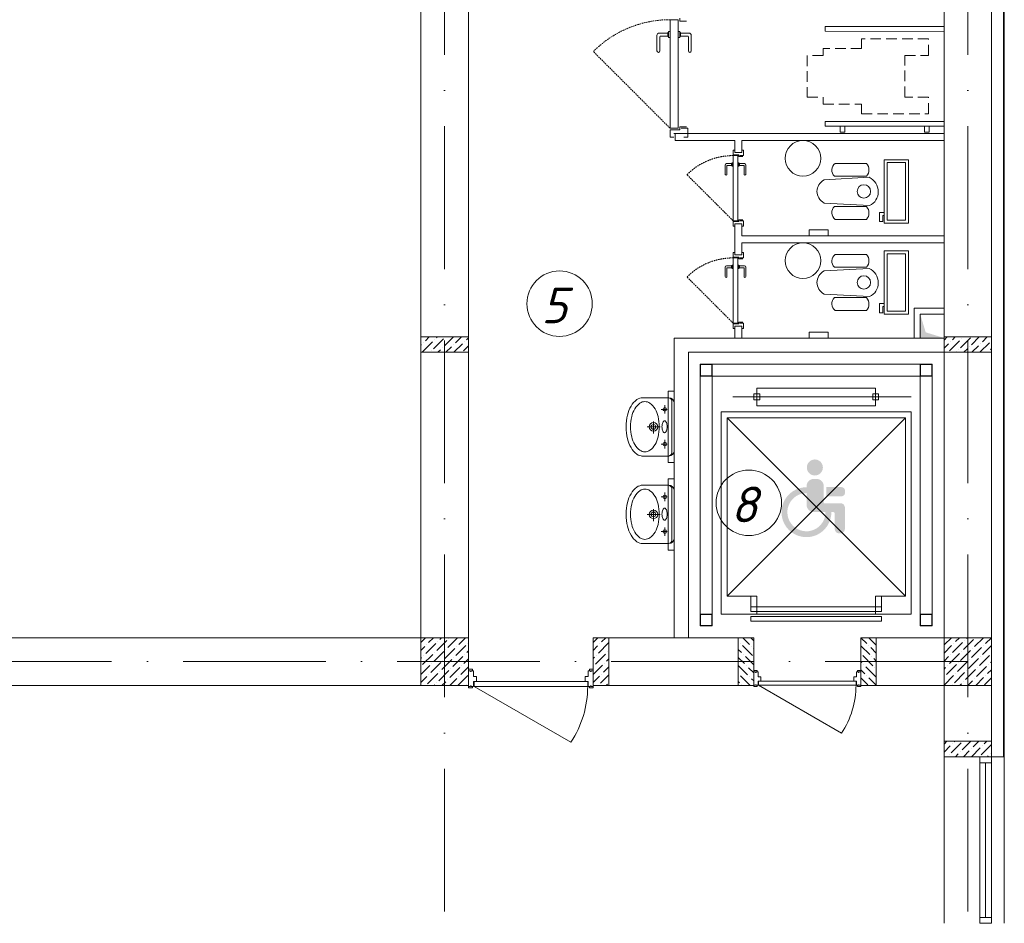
# Model space of a CAD drawing. Header units: millimetres. Extents: x 1114507 to 93926427, y 174473 to 817039.
# Tile 317 of 483: x 1873063 to 1881343, y 487101 to 494697. Entities that reach past the tile are written whole.
import ezdxf

# ---------------------------------------------------------------- set-up
doc = ezdxf.new("R2010")
doc.units = ezdxf.units.MM
for name, pattern in [('ACAD_ISO10W100', [18, 12, -3, 0, -3]), ('Beruniy Xref$0$DASHED', [19.05, 12.7, -6.35]), ('ШТРИХОВАЯ', [19.05, 12.7, -6.35])]:
    doc.linetypes.add(name, pattern=pattern)
for name, color, linetype, lineweight in [('.', 7, 'Continuous', 15), ('Doors', 86, 'Continuous', 13), ('expl', 234, 'Continuous', 13), ('инвалиды', 250, 'Continuous', 40), ('Метал', 157, 'Continuous', 30), ('размеры', 12, 'Continuous', 15), ('Сантехника', 150, 'Continuous', 13)]:
    doc.layers.add(name, color=color, linetype=linetype, lineweight=lineweight)
doc.layers.add('АСО-стены кирпич 380 мм', color=7, linetype='Continuous', lineweight=35, true_color=0x745739)
doc.styles.get("Standard").update_dxf_attribs({"font": 'isocpeui.ttf'})

# ---------------------------------------------------------------- blocks, each defined once
blk = doc.blocks.new('blokqav2mak')
at = {"layer": '.', "lineweight": 0, "ltscale": 100}
h = blk.add_hatch(color=251, dxfattribs=at)
h.dxf.hatch_style = 1
h.paths.add_polyline_path([(1572482, 778846.3), (1572282, 778845.1), (1572282, 779045.1), (1572328.1, 778893.1)])
at = {"layer": 'инвалиды', "lineweight": 0, "ltscale": 200, "true_color": 0xfab905}
h = blk.add_hatch(color=40, dxfattribs=at)
h.paths.add_polyline_path([(1571326.1, 777600.8, -0.414214), (1571386.1, 777660.8), (1571410.1, 777660.8, -0.414214), (1571470.1, 777600.8), (1571470.1, 777456.9), (1571610.7, 777456.9, -0.414214), (1571648.2, 777419.4), (1571648.2, 777240.5, -0.414214), (1571610.7, 777203), (1571600.4, 777203, -0.414214), (1571562.9, 777240.5), (1571562.9, 777368.5, 0.414214), (1571547.9, 777383.5), (1571386.1, 777383.5, -0.414214), (1571326.1, 777443.5)])
h.paths.add_polyline_path([(1571493.5, 777591.7), (1571619.4, 777591.7, -0.414214), (1571649.4, 777561.7), (1571649.4, 777544.5, -0.414214), (1571619.4, 777514.5), (1571493.5, 777514.5)])
h.paths.add_polyline_path([(1571326.1, 777590.8), (1571326.1, 777541.4, 2.454646), (1571485.2, 777383.5), (1571534.7, 777383.5, -2.445012)])
h.paths.add_polyline_path([(1571328.3, 777757, -1), (1571463.3, 777757, -1)])
at = {"color": 32, "lineweight": 0, "ltscale": 100}
blk.add_line((1572982, 775325.1), (1572982, 782725.1), dxfattribs=at)
at = {"color": 252, "lineweight": 0, "ltscale": 100}
for p, q in [((1572989, 775325.1), (1572989, 782732.1)), ((1572989, 775325.1), (1572882, 775325.1)), ((1572989, 775325.1), (1572882, 775325.1)), ((1572882, 775325.1), (1572989, 775325.1))]:
    blk.add_line(p, q, dxfattribs=at)
at = {"lineweight": 0, "ltscale": 100}
for p, q in [((1572882, 775325.1), (1572882, 782625.1)), ((1568082, 776325.1), (1568082, 782225.1)), ((1568482, 776325.1), (1568482, 782225.1)), ((1572482, 775325.1), (1572482, 782225.1)), ((1571347.3, 779705.1), (1571347.3, 779755.1)), ((1571347.3, 779755.1), (1571507.3, 779755.1)), ((1571507.3, 779755.1), (1571507.3, 779705.1)), ((1571507.3, 779705.1), (1571347.3, 779705.1)), ((1572282, 778845.1), (1572282, 779045.1)), ((1572282, 779045.1), (1572482, 779045.1)), ((1572482, 779045.1), (1572482, 778845.1)), ((1572482, 778845.1), (1570212, 778845.1)), ((1570212, 778845.1), (1570212, 776325.1)), ((1571347.3, 778845.1), (1571347.3, 778895.1)), ((1571347.3, 778895.1), (1571507.3, 778895.1)), ((1571507.3, 778845.1), (1571347.3, 778845.1)), ((1571507.3, 778895.1), (1571507.3, 778845.1)), ((1572482, 778845.1), (1572282, 778845.1)), ((1572482, 778725.1), (1570332, 778725.1)), ((1570332, 778725.1), (1570332, 776325.1)), ((1570212, 778398.1), (1570162, 778398.1)), ((1570162, 778398.1), (1570162, 777798.1)), ((1570212, 777798.1), (1570212, 778398.1)), ((1570162, 777798.1), (1570212, 777798.1)), ((1570212, 777662.7), (1570162, 777662.7)), ((1570162, 777662.7), (1570162, 777062.7)), ((1570212, 777062.7), (1570212, 777662.7)), ((1570162, 777062.7), (1570212, 777062.7)), ((1568082, 776325.1), (1560732, 776325.1)), ((1569532, 776325.1), (1570882, 776325.1)), ((1569532, 776325.1), (1569532, 775925.1)), ((1570882, 776325.1), (1570882, 775925.1)), ((1570882, 775925.1), (1570882, 776325.1)), ((1571782, 775926), (1571782, 776326)), ((1571912, 776325.1), (1572482, 776325.1)), ((1568482, 775925.1), (1560732, 775925.1)), ((1569532, 775925.1), (1570882, 775925.1)), ((1571912, 775925.1), (1572482, 775925.1)), ((1572882, 775325.1), (1572482, 775325.1)), ((1572482, 775325.1), (1572882, 775325.1)), ((1572482, 775325.1), (1572482, 773925.1)), ((1572989, 775325.1), (1572989, 773925.1))]:
    blk.add_line(p, q, dxfattribs=at)
at = {"color": 1, "linetype": 'ACAD_ISO10W100', "lineweight": 0, "ltscale": 100}
for p, q in [((1568282, 782425.1), (1568282, 773125.1)), ((1572682, 782425.1), (1572682, 766825.1)), ((1572682, 776125.1), (1545682, 776125.1))]:
    blk.add_line(p, q, dxfattribs=at)
at = {"color": 0, "lineweight": 0}
for p, q in [((1570177.9, 780608.9), (1570177.9, 781521.4)), ((1570177.9, 781521.4), (1570246.7, 781521.4)), ((1570246.7, 781521.4), (1570246.7, 780608.9)), ((1570259.2, 781533.9), (1570259.2, 781508.9)), ((1570259.2, 781508.9), (1570315.4, 781508.9)), ((1570068, 781390.1), (1570068, 781258.9)), ((1570158, 781408.9), (1570086.7, 781408.9)), ((1570099.2, 781383.9), (1570158, 781383.9)), ((1570157.9, 781408.9), (1570157.9, 781383.9)), ((1570165.4, 781415.1), (1570164.2, 781415.1)), ((1570165.4, 781371.4), (1570165.4, 781421.4)), ((1570165.4, 781421.4), (1570177.9, 781421.4)), ((1570177.9, 781421.4), (1570177.9, 781371.4)), ((1570259.2, 781421.4), (1570246.7, 781421.4)), ((1570259.2, 781371.4), (1570259.2, 781421.4)), ((1570259.2, 781415.1), (1570260.4, 781415.1)), ((1570266.6, 781408.9), (1570337.9, 781408.9)), ((1570325.4, 781383.9), (1570266.6, 781383.9)), ((1570266.7, 781408.9), (1570266.7, 781383.9)), ((1570356.6, 781390.1), (1570356.6, 781258.9)), ((1570093, 781258.9), (1570093, 781377.6)), ((1570164.2, 781377.6), (1570165.4, 781377.6)), ((1570177.9, 781371.4), (1570165.4, 781371.4)), ((1570246.7, 781371.4), (1570259.2, 781371.4)), ((1570260.4, 781377.6), (1570259.2, 781377.6)), ((1570331.6, 781258.9), (1570331.6, 781377.6)), ((1570246.7, 780608.9), (1570177.9, 780608.9)), ((1570177.9, 780533.9), (1570177.9, 780596.4)), ((1570177.9, 780596.4), (1570259.2, 780596.4)), ((1570209.2, 780565.1), (1570294.9, 780565.1)), ((1570259.2, 780596.4), (1570259.2, 780621.4)), ((1570259.2, 780621.4), (1570315.4, 780621.4)), ((1570271.7, 780608.9), (1570326.1, 780608.9)), ((1570326.1, 780608.9), (1570326.1, 780533.9)), ((1570209.2, 780533.9), (1570177.9, 780533.9)), ((1570326.1, 780533.9), (1570294.9, 780533.9)), ((1570726.3, 780423.9), (1570707.6, 780423.9)), ((1570707.6, 780423.9), (1570707.6, 780386.4)), ((1570726.3, 780405.1), (1570777.8, 780405.1)), ((1570796.5, 780423.9), (1570777.8, 780423.9)), ((1570796.5, 780378.9), (1570796.5, 780423.9)), ((1570695.6, 780311.4), (1570652.9, 780311.4)), ((1570695.6, 780311.4), (1570695.6, 780296.4)), ((1570700.1, 780315.1), (1570699.3, 780315.1)), ((1570700.1, 780288.9), (1570700.1, 780318.9)), ((1570700.1, 780318.9), (1570707.6, 780318.9)), ((1570707.6, 780386.4), (1570756.3, 780386.4)), ((1570707.6, 779831.4), (1570707.6, 780378.9)), ((1570707.6, 780378.9), (1570748.8, 780378.9)), ((1570707.6, 780318.9), (1570707.6, 780288.9)), ((1570748.8, 780378.9), (1570748.8, 779831.4)), ((1570756.3, 780318.9), (1570748.8, 780318.9)), ((1570756.3, 780386.4), (1570756.3, 780371.4)), ((1570756.3, 780371.4), (1570790.1, 780371.4)), ((1570756.3, 780288.9), (1570756.3, 780318.9)), ((1570756.3, 780315.1), (1570757.1, 780315.1)), ((1570760.8, 780311.4), (1570803.5, 780311.4)), ((1570760.8, 780311.4), (1570760.8, 780296.4)), ((1570763.8, 780378.9), (1570796.5, 780378.9)), ((1570641.6, 780300.1), (1570641.6, 780221.4)), ((1570656.6, 780221.4), (1570656.6, 780292.6)), ((1570660.4, 780296.4), (1570695.6, 780296.4)), ((1570699.3, 780292.6), (1570700.1, 780292.6)), ((1570707.6, 780288.9), (1570700.1, 780288.9)), ((1570748.8, 780288.9), (1570756.3, 780288.9)), ((1570757.1, 780292.6), (1570756.3, 780292.6)), ((1570796, 780296.4), (1570760.8, 780296.4)), ((1570799.8, 780221.4), (1570799.8, 780292.6)), ((1570814.8, 780300.1), (1570814.8, 780221.4)), ((1570748.8, 779831.4), (1570707.6, 779831.4)), ((1570707.6, 779786.4), (1570707.6, 779823.9)), ((1570707.6, 779823.9), (1570756.3, 779823.9)), ((1570756.3, 779823.9), (1570756.3, 779838.9)), ((1570756.3, 779838.9), (1570790.1, 779838.9)), ((1570763.8, 779831.4), (1570796.5, 779831.4)), ((1570796.5, 779831.4), (1570796.5, 779786.4)), ((1570726.3, 779786.4), (1570707.6, 779786.4)), ((1570726.3, 779805.1), (1570777.8, 779805.1)), ((1570796.5, 779786.4), (1570777.8, 779786.4)), ((1570726.3, 779563.9), (1570707.6, 779563.9)), ((1570707.6, 779563.9), (1570707.6, 779526.4)), ((1570796.5, 779563.9), (1570777.8, 779563.9)), ((1570796.5, 779518.9), (1570796.5, 779563.9)), ((1570707.6, 779526.4), (1570756.3, 779526.4)), ((1570707.6, 778971.4), (1570707.6, 779518.9)), ((1570707.6, 779518.9), (1570748.8, 779518.9)), ((1570726.3, 779545.1), (1570777.8, 779545.1)), ((1570748.8, 779518.9), (1570748.8, 778971.4)), ((1570756.3, 779526.4), (1570756.3, 779511.4)), ((1570756.3, 779511.4), (1570790.1, 779511.4)), ((1570763.8, 779518.9), (1570796.5, 779518.9)), ((1570641.6, 779440.1), (1570641.6, 779361.4)), ((1570695.6, 779451.4), (1570652.9, 779451.4)), ((1570656.6, 779361.4), (1570656.6, 779432.6)), ((1570660.4, 779436.4), (1570695.6, 779436.4)), ((1570695.6, 779451.4), (1570695.6, 779436.4)), ((1570700.1, 779455.1), (1570699.3, 779455.1)), ((1570699.3, 779432.6), (1570700.1, 779432.6)), ((1570700.1, 779428.9), (1570700.1, 779458.9)), ((1570700.1, 779458.9), (1570707.6, 779458.9)), ((1570707.6, 779428.9), (1570700.1, 779428.9)), ((1570707.6, 779458.9), (1570707.6, 779428.9)), ((1570756.3, 779458.9), (1570748.8, 779458.9)), ((1570748.8, 779428.9), (1570756.3, 779428.9)), ((1570756.3, 779428.9), (1570756.3, 779458.9)), ((1570756.3, 779455.1), (1570757.1, 779455.1)), ((1570757.1, 779432.6), (1570756.3, 779432.6)), ((1570760.8, 779451.4), (1570803.5, 779451.4)), ((1570760.8, 779451.4), (1570760.8, 779436.4)), ((1570796, 779436.4), (1570760.8, 779436.4)), ((1570799.8, 779361.4), (1570799.8, 779432.6)), ((1570814.8, 779440.1), (1570814.8, 779361.4)), ((1570748.8, 778971.4), (1570707.6, 778971.4)), ((1570707.6, 778926.4), (1570707.6, 778963.9)), ((1570707.6, 778963.9), (1570756.3, 778963.9)), ((1570726.3, 778926.4), (1570707.6, 778926.4)), ((1570726.3, 778945.1), (1570777.8, 778945.1)), ((1570756.3, 778963.9), (1570756.3, 778978.9)), ((1570756.3, 778978.9), (1570790.1, 778978.9)), ((1570763.8, 778971.4), (1570796.5, 778971.4)), ((1570796.5, 778926.4), (1570777.8, 778926.4)), ((1570796.5, 778971.4), (1570796.5, 778926.4))]:
    blk.add_line(p, q, dxfattribs=at)
at = {"lineweight": 0}
for p, q in [((1571482, 781423.6), (1571482, 781463.6)), ((1571482, 781463.6), (1572482, 781463.5)), ((1572482, 781423.5), (1571482, 781423.6)), ((1572482, 781463.5), (1572482, 781423.5)), ((1571482, 780625.2), (1571482, 780665.2)), ((1571482, 780665.2), (1572482, 780665.1)), ((1572482, 780665.1), (1572482, 780625.1)), ((1572482, 780625.1), (1571482, 780625.2)), ((1571647.3, 780625.1), (1571607.3, 780625.1)), ((1571607.3, 780625.1), (1571607.3, 780575.1)), ((1571607.3, 780575.1), (1571647.3, 780575.1)), ((1571647.3, 780575.1), (1571647.3, 780625.1)), ((1572316.7, 780575.1), (1572316.7, 780625.1)), ((1572316.7, 780625.1), (1572356.7, 780625.1)), ((1572356.7, 780575.1), (1572316.7, 780575.1)), ((1572356.7, 780625.1), (1572356.7, 780575.1))]:
    blk.add_line(p, q, dxfattribs=at)
at = {"linetype": 'ШТРИХОВАЯ', "lineweight": 0, "ltscale": 7}
for p, q in [((1572352, 781360), (1571788.3, 781360)), ((1571788.3, 781360), (1571788.3, 781280.4)), ((1572352, 781220.7), (1572352, 781360)), ((1571465.3, 781220.7), (1571332, 781220.7)), ((1571332, 781220.7), (1571332, 780870.7)), ((1571788.3, 781280.4), (1571465.3, 781280.4)), ((1571465.3, 781280.4), (1571465.3, 781220.7)), ((1572152, 780870.7), (1572152, 781220.7)), ((1572152, 781220.7), (1572352, 781220.7)), ((1571332, 780870.7), (1571465.3, 780870.7)), ((1571465.3, 780870.7), (1571465.3, 780811)), ((1571465.3, 780811), (1571788.3, 780811)), ((1571788.3, 780811), (1571788.3, 780731.4)), ((1572352, 780870.7), (1572152, 780870.7)), ((1572352, 780731.4), (1572352, 780870.7)), ((1571788.3, 780731.4), (1572352, 780731.4))]:
    blk.add_line(p, q, dxfattribs=at)
at = {"color": 0, "linetype": 'Beruniy Xref$0$DASHED', "lineweight": 0}
for p, q in [((1570177.9, 780608.9), (1569532.7, 781254.1)), ((1570707.6, 779831.4), (1570320.4, 780218.5)), ((1570707.6, 778971.4), (1570320.4, 779358.5))]:
    blk.add_line(p, q, dxfattribs=at)
at = {"color": 116, "lineweight": 0, "ltscale": 100, "true_color": 0x136734}
for p, q in [((1572482, 779095.1), (1572232, 779095.1)), ((1572232, 779095.1), (1572232, 778845.1))]:
    blk.add_line(p, q, dxfattribs=at)
at = {"linetype": 'Continuous', "lineweight": 0, "ltscale": 100}
for p, q in [((1568082, 778851.4, 0), (1568085.8, 778855.1, 0)), ((1568095.7, 778730.4, 0), (1568179.9, 778814.5, 0)), ((1568121, 778823, 0), (1568153.1, 778855.1, 0)), ((1568188.4, 778755.6, 0), (1568272.5, 778839.8, 0)), ((1568196.8, 778831.4, 0), (1568196.8, 778831.4, 0)), ((1568213.6, 778848.2, 0), (1568220.5, 778855.1, 0)), ((1568281, 778780.9, 0), (1568355.2, 778855.1, 0)), ((1568373.6, 778806.1, 0), (1568422.5, 778855.1, 0)), ((1568449.3, 778814.5, 0), (1568449.3, 778814.5, 0)), ((1568466.2, 778831.4, 0), (1568482, 778847.2, 0)), ((1572482, 778828.2, 0), (1572508.9, 778855.1, 0)), ((1572527.3, 778738.8, 0), (1572611.5, 778823, 0)), ((1572535.7, 778814.5, 0), (1572535.7, 778814.5, 0)), ((1572552.5, 778831.4, 0), (1572576.2, 778855.1, 0)), ((1572619.9, 778764, 0), (1572704.1, 778848.2, 0)), ((1572628.3, 778839.8, 0), (1572628.3, 778839.8, 0)), ((1572712.5, 778789.3, 0), (1572778.3, 778855.1, 0)), ((1572805.1, 778814.5, 0), (1572845.7, 778855.1, 0)), ((1572880.9, 778823, 0), (1572880.9, 778823, 0)), ((1568082, 778784, 0), (1568087.3, 778789.3, 0)), ((1568104.2, 778806.1, 0), (1568104.2, 778806.1, 0)), ((1568171.5, 778738.8, 0), (1568171.5, 778738.8, 0)), ((1568225.2, 778725.1, 0), (1568247.3, 778747.2, 0)), ((1568264.1, 778764, 0), (1568264.1, 778764, 0)), ((1568292.5, 778725.1, 0), (1568339.9, 778772.4, 0)), ((1568356.7, 778789.3, 0), (1568356.7, 778789.3, 0)), ((1568359.9, 778725.1, 0), (1568432.5, 778797.7, 0)), ((1568440.9, 778738.8, 0), (1568482, 778779.9, 0)), ((1572482, 778760.9, 0), (1572518.8, 778797.7, 0)), ((1572603, 778747.2, 0), (1572603, 778747.2, 0)), ((1572648.3, 778725.1, 0), (1572678.8, 778755.6, 0)), ((1572695.6, 778772.4, 0), (1572695.6, 778772.4, 0)), ((1572715.7, 778725.1, 0), (1572771.4, 778780.9, 0)), ((1572783, 778725.1, 0), (1572864, 778806.1, 0)), ((1572788.3, 778797.7, 0), (1572788.3, 778797.7, 0)), ((1572872.4, 778747.2, 0), (1572882, 778756.8, 0)), ((1572580.9, 778725.1, 0), (1572586.2, 778730.4, 0)), ((1572855.6, 778730.4, 0), (1572855.6, 778730.4, 0)), ((1568082, 776286.4), (1568120.7, 776325.1)), ((1568082, 776219.1), (1568114.1, 776251.1)), ((1568122.5, 776192.2), (1568206.7, 776276.3)), ((1568130.9, 776267.9), (1568130.9, 776267.9)), ((1568147.7, 776284.8), (1568188.1, 776325.1)), ((1568215.1, 776217.4), (1568299.3, 776301.6)), ((1568223.5, 776293.2), (1568223.5, 776293.2)), ((1568240.3, 776310), (1568255.4, 776325.1)), ((1568307.7, 776242.7), (1568390.1, 776325.1)), ((1568316.1, 776318.4), (1568316.1, 776318.4)), ((1568375.1, 776175.3), (1568459.2, 776259.5)), ((1568383.5, 776251.1), (1568383.5, 776251.1)), ((1568400.3, 776267.9), (1568457.5, 776325.1)), ((1568476.1, 776276.3), (1568476.1, 776276.3)), ((1569532, 776286.9, 0), (1569570.3, 776325.1, 0)), ((1569532, 776219.5, 0), (1569568.9, 776256.4, 0)), ((1569577.3, 776197.4, 0), (1569661.5, 776281.6, 0)), ((1569585.7, 776273.2, 0), (1569585.7, 776273.2, 0)), ((1569602.6, 776290, 0), (1569637.6, 776325.1, 0)), ((1570752, 776295, 0), (1570754.1, 776293, 0)), ((1570770.9, 776276.1, 0), (1570770.9, 776276.1, 0)), ((1570787.7, 776259.3, 0), (1570871.9, 776175.1, 0)), ((1570789.3, 776325.1, 0), (1570846.7, 776267.7, 0)), ((1570856.7, 776325.1, 0), (1570882, 776299.7, 0)), ((1570863.5, 776250.9, 0), (1570863.5, 776250.9, 0)), ((1571782, 776258.3, 0), (1571856.8, 776183.5, 0)), ((1571782.5, 776325.1, 0), (1571831.5, 776276.1, 0)), ((1571848.3, 776259.3, 0), (1571848.3, 776259.3, 0)), ((1571849.9, 776325.1, 0), (1571912, 776263, 0)), ((1572482, 776196), (1572545.6, 776259.5)), ((1572486.7, 776267.9), (1572543.8, 776325.1)), ((1572554, 776200.6), (1572638.2, 776284.8)), ((1572562.4, 776276.3), (1572562.4, 776276.3)), ((1572579.3, 776293.2), (1572611.2, 776325.1)), ((1572646.6, 776225.8), (1572730.8, 776310)), ((1572655, 776301.6), (1572655, 776301.6)), ((1572671.9, 776318.4), (1572678.5, 776325.1)), ((1572739.2, 776251.1), (1572813.2, 776325.1)), ((1572806.6, 776183.7), (1572882, 776259.2)), ((1572815, 776259.5), (1572815, 776259.5)), ((1572831.8, 776276.3), (1572880.6, 776325.1)), ((1568097.2, 776099.5), (1568181.4, 776183.7)), ((1568105.6, 776175.3), (1568105.6, 776175.3)), ((1568189.8, 776124.8), (1568274, 776209)), ((1568198.3, 776200.6), (1568198.3, 776200.6)), ((1568282.4, 776150.1), (1568366.6, 776234.2)), ((1568290.9, 776225.8), (1568290.9, 776225.8)), ((1568349.8, 776082.7), (1568434, 776166.9)), ((1568450.8, 776183.7), (1568450.8, 776183.7)), ((1568467.7, 776200.6), (1568482, 776214.9)), ((1569552, 776104.8, 0), (1569636.2, 776189, 0)), ((1569560.5, 776180.6, 0), (1569560.5, 776180.6, 0)), ((1569653.1, 776205.9, 0), (1569653.1, 776205.9, 0)), ((1570752, 776227.7, 0), (1570779.3, 776200.4, 0)), ((1570796.2, 776183.5, 0), (1570796.2, 776183.5, 0)), ((1570813, 776166.7, 0), (1570882, 776097.7, 0)), ((1570880.4, 776234, 0), (1570882, 776232.4, 0)), ((1571797.8, 776175.1, 0), (1571882, 776090.9, 0)), ((1571865.2, 776242.5, 0), (1571912, 776195.6, 0)), ((1571873.6, 776166.7, 0), (1571873.6, 776166.7, 0)), ((1572482, 776128.6), (1572520.3, 776166.9)), ((1572528.7, 776108), (1572612.9, 776192.2)), ((1572537.2, 776183.7), (1572537.2, 776183.7)), ((1572621.4, 776133.2), (1572705.5, 776217.4)), ((1572629.8, 776209), (1572629.8, 776209)), ((1572714, 776158.5), (1572798.2, 776242.7)), ((1572722.4, 776234.2), (1572722.4, 776234.2)), ((1572781.3, 776091.1), (1572865.5, 776175.3)), ((1572789.7, 776166.9), (1572789.7, 776166.9)), ((1568082, 776151.7), (1568088.8, 776158.5)), ((1568082, 776017), (1568156.2, 776091.1)), ((1568164.6, 776032.2), (1568248.8, 776116.4)), ((1568173, 776108), (1568173, 776108)), ((1568257.2, 776057.4), (1568341.4, 776141.6)), ((1568265.6, 776133.2), (1568265.6, 776133.2)), ((1568358.2, 776158.5), (1568358.2, 776158.5)), ((1568425.6, 776091.1), (1568425.6, 776091.1)), ((1568442.4, 776108), (1568482, 776147.6)), ((1569532, 776152.2, 0), (1569543.6, 776163.8, 0)), ((1569532, 776017.5, 0), (1569611, 776096.4, 0)), ((1569535.2, 776088, 0), (1569535.2, 776088, 0)), ((1569627.8, 776113.2, 0), (1569627.8, 776113.2, 0)), ((1569644.6, 776130.1, 0), (1569662, 776147.5, 0)), ((1570752, 776160.3, 0), (1570804.6, 776107.8, 0)), ((1570752, 776093, 0), (1570829.8, 776015.2, 0)), ((1570821.4, 776090.9, 0), (1570821.4, 776090.9, 0)), ((1571782, 776123.5, 0), (1571789.4, 776116.2, 0)), ((1571806.2, 776099.3, 0), (1571806.2, 776099.3, 0)), ((1571823.1, 776082.5, 0), (1571907.3, 775998.3, 0)), ((1571890.4, 776149.9, 0), (1571912, 776128.3, 0)), ((1572503.5, 776015.4), (1572587.7, 776099.5)), ((1572511.9, 776091.1), (1572511.9, 776091.1)), ((1572596.1, 776040.6), (1572680.3, 776124.8)), ((1572604.5, 776116.4), (1572604.5, 776116.4)), ((1572688.7, 776065.9), (1572772.9, 776150.1)), ((1572697.1, 776141.6), (1572697.1, 776141.6)), ((1572756.1, 775998.5), (1572840.2, 776082.7)), ((1572857.1, 776099.5), (1572857.1, 776099.5)), ((1572873.9, 776116.4), (1572882, 776124.5)), ((1568139.3, 775939.6), (1568223.5, 776023.8)), ((1568147.7, 776015.4), (1568147.7, 776015.4)), ((1568231.9, 775964.8), (1568316.1, 776049)), ((1568240.3, 776040.6), (1568240.3, 776040.6)), ((1568324.5, 775990.1), (1568408.7, 776074.3)), ((1568333, 776065.9), (1568333, 776065.9)), ((1568394.3, 775925.1), (1568476.1, 776006.9)), ((1568417.1, 776015.4), (1568482, 776080.2)), ((1569532, 775950.1, 0), (1569585.7, 776003.8, 0)), ((1569594.1, 775944.9, 0), (1569662, 776012.8, 0)), ((1569602.6, 776020.6, 0), (1569602.6, 776020.6, 0)), ((1569619.4, 776037.5, 0), (1569662, 776080.1, 0)), ((1570754.1, 776023.6, 0), (1570754.1, 776023.6, 0)), ((1570770.9, 776006.7, 0), (1570852.5, 775925.1, 0)), ((1570838.3, 776074.1, 0), (1570882, 776030.3, 0)), ((1571782, 776056.2, 0), (1571814.7, 776023.6, 0)), ((1571831.5, 776006.7, 0), (1571831.5, 776006.7, 0)), ((1571898.9, 776074.1, 0), (1571898.9, 776074.1, 0)), ((1572482, 776061.3), (1572495.1, 776074.3)), ((1572482, 775926.5), (1572562.4, 776006.9)), ((1572570.8, 775948), (1572655, 776032.2)), ((1572579.3, 776023.8), (1572579.3, 776023.8)), ((1572663.5, 775973.3), (1572747.6, 776057.4)), ((1572671.9, 776049), (1572671.9, 776049)), ((1572764.5, 776074.3), (1572764.5, 776074.3)), ((1572831.8, 776006.9), (1572831.8, 776006.9)), ((1572848.7, 776023.8), (1572882, 776057.1)), ((1568082, 775949.6), (1568130.9, 775998.5)), ((1568192.2, 775925.1), (1568198.3, 775931.2)), ((1568215.1, 775948), (1568215.1, 775948)), ((1568259.5, 775925.1), (1568290.9, 775956.4)), ((1568307.7, 775973.3), (1568307.7, 775973.3)), ((1568326.9, 775925.1), (1568383.5, 775981.7)), ((1568400.3, 775998.5), (1568400.3, 775998.5)), ((1568467.7, 775931.2), (1568467.7, 775931.2)), ((1569577.3, 775928, 0), (1569577.3, 775928, 0)), ((1569641.7, 775925.1, 0), (1569653.1, 775936.4, 0)), ((1570752, 775958.3, 0), (1570762.5, 775947.8, 0)), ((1570779.3, 775931, 0), (1570779.3, 775931, 0)), ((1570846.7, 775998.3, 0), (1570846.7, 775998.3, 0)), ((1570863.5, 775981.5, 0), (1570882, 775963, 0)), ((1571782, 775988.8, 0), (1571839.9, 775931, 0)), ((1571848.3, 775989.9, 0), (1571912, 775926.2, 0)), ((1572486.7, 775998.5), (1572486.7, 775998.5)), ((1572554, 775931.2), (1572554, 775931.2)), ((1572615.3, 775925.1), (1572629.8, 775939.6)), ((1572646.6, 775956.4), (1572646.6, 775956.4)), ((1572682.6, 775925.1), (1572722.4, 775964.8)), ((1572739.2, 775981.7), (1572739.2, 775981.7)), ((1572750, 775925.1), (1572815, 775990.1)), ((1572823.4, 775931.2), (1572882, 775989.8)), ((1572482, 775431.5, 0), (1572505.6, 775455.1, 0)), ((1572542.8, 775357.6, 0), (1572627, 775441.8, 0)), ((1572551.3, 775433.4, 0), (1572551.3, 775433.4, 0)), ((1572568.1, 775450.2, 0), (1572573, 775455.1, 0)), ((1572635.4, 775382.9, 0), (1572707.7, 775455.1, 0)), ((1572728.1, 775408.1, 0), (1572775, 775455.1, 0)), ((1572795.4, 775340.8, 0), (1572879.6, 775424.9, 0)), ((1572820.7, 775433.4, 0), (1572842.4, 775455.1, 0)), ((1572482, 775364.2, 0), (1572534.4, 775416.5, 0)), ((1572526, 775340.8, 0), (1572526, 775340.8, 0)), ((1572577.7, 775325.1, 0), (1572601.8, 775349.2, 0)), ((1572618.6, 775366, 0), (1572618.6, 775366, 0)), ((1572645, 775325.1, 0), (1572694.4, 775374.4, 0)), ((1572711.2, 775391.3, 0), (1572711.2, 775391.3, 0)), ((1572712.4, 775325.1, 0), (1572787, 775399.7, 0)), ((1572803.8, 775416.5, 0), (1572803.8, 775416.5, 0)), ((1572871.2, 775349.2, 0), (1572871.2, 775349.2, 0)), ((1572847.1, 775325.1, 0), (1572854.3, 775332.3, 0))]:
    blk.add_line(p, q, dxfattribs=at)
at = {"color": 46, "lineweight": 0}
for p, q in [((1572382, 778625.1), (1570432, 778625.1)), ((1570432, 778625.1), (1570432, 776525.1)), ((1572382, 776425.1), (1572382, 778625.1)), ((1572282, 778525.1), (1570532, 778525.1)), ((1570532, 778525.1), (1570532, 776525.1)), ((1572282, 776425.1), (1572282, 778525.1))]:
    blk.add_line(p, q, dxfattribs=at)
at = {"color": 0, "lineweight": 0, "ltscale": 100}
for p, q in [((1570907, 778275.1), (1570907, 778425.1)), ((1570907, 778425.1), (1571907, 778425.1)), ((1571907, 778425.1), (1571907, 778275.1)), ((1572207, 778350.1), (1570707, 778350.1)), ((1570932, 778375.1), (1570882, 778375.1)), ((1570882, 778375.1), (1570882, 778325.1)), ((1570882, 778325.1), (1570932, 778325.1)), ((1570932, 778325.1), (1570932, 778375.1)), ((1571882, 778325.1), (1571882, 778375.1)), ((1571882, 778375.1), (1571932, 778375.1)), ((1571932, 778325.1), (1571882, 778325.1)), ((1571932, 778375.1), (1571932, 778325.1)), ((1571907, 778275.1), (1570907, 778275.1)), ((1572207, 778225.1), (1570607, 778225.1)), ((1570607, 778225.1), (1570607, 776525.1)), ((1570657, 776675.1), (1570657, 778175.1)), ((1570657, 778175.1), (1572157, 778175.1)), ((1572157, 778175.1), (1570657, 776675.1)), ((1572157, 776675.1), (1570657, 778175.1)), ((1572157, 778175.1), (1572157, 776675.1)), ((1572207, 776525.1), (1572207, 778225.1)), ((1570907, 776675.1), (1570657, 776675.1)), ((1570907, 776675.1), (1570857, 776675.1)), ((1570857, 776675.1), (1570857, 776585.1)), ((1570907, 776525.1), (1570907, 776675.1)), ((1570907, 776585.1), (1570907, 776675.1)), ((1572157, 776675.1), (1571907, 776675.1)), ((1571907, 776675.1), (1571907, 776525.1)), ((1571907, 776585.1), (1571907, 776675.1)), ((1571907, 776675.1), (1571957, 776675.1)), ((1571957, 776675.1), (1571957, 776585.1)), ((1571957, 776585.1), (1570857, 776585.1)), ((1570857, 776585.1), (1570857, 776545.1)), ((1570857, 776585.1), (1570907, 776585.1)), ((1571957, 776585.1), (1571907, 776585.1)), ((1571957, 776545.1), (1571957, 776585.1)), ((1570607, 776525.1), (1572207, 776525.1)), ((1570857, 776545.1), (1571957, 776545.1)), ((1571957, 776505.1), (1570857, 776505.1)), ((1570857, 776505.1), (1570857, 776465.1)), ((1571957, 776465.1), (1571957, 776505.1)), ((1570857, 776465.1), (1571957, 776465.1))]:
    blk.add_line(p, q, dxfattribs=at)
at = {"color": 5, "lineweight": 0}
for p, q in [((1572782, 775325.1), (1572782, 775275.1)), ((1572882, 775325.1), (1572782, 775325.1)), ((1572782, 775275.1), (1572782, 773975.1)), ((1572782, 775275.1), (1572882, 775275.1)), ((1572832, 775275.1), (1572832, 773975.1)), ((1572882, 775275.1), (1572882, 775325.1)), ((1572882, 775275.1), (1572882, 773975.1)), ((1572782, 773925.1), (1572782, 773975.1)), ((1572782, 773975.1), (1572882, 773975.1)), ((1572882, 773975.1), (1572882, 773925.1)), ((1572882, 773925.1), (1572782, 773925.1))]:
    blk.add_line(p, q, dxfattribs=at)
at = {"lineweight": 0, "ltscale": 100}
for centre in [(1571295.7, 780355.8), (1571295.7, 779495.8)]:
    blk.add_circle(centre, 150, dxfattribs=at)
at = {"color": 0, "linetype": 'Beruniy Xref$0$DASHED', "lineweight": 0}
for centre, radius in [((1570177.9, 780608.9), 912.5), ((1570707.6, 779831.4), 547.5), ((1570707.6, 778971.4), 547.5)]:
    blk.add_arc(centre, radius, 90, 135, dxfattribs=at)
at = {"color": 0, "lineweight": 0}
for centre, radius, start, end in [((1570086.7, 781390.1), 18.8, 90, 180), ((1570099.2, 781377.6), 6.25, 90, 180), ((1570164.2, 781408.9), 6.25, 90, 180), ((1570164.2, 781383.9), 6.25, 180, 270), ((1570260.4, 781408.9), 6.25, 0, 90), ((1570260.4, 781383.9), 6.25, 270, 0), ((1570325.4, 781377.6), 6.25, 0, 90), ((1570337.9, 781390.1), 18.8, 0, 90), ((1570080.5, 781258.9), 12.5, 180, 0), ((1570344.1, 781258.9), 12.5, 180, 0), ((1570652.9, 780300.1), 11.3, 90, 180), ((1570699.3, 780311.4), 3.75, 90, 180), ((1570757.1, 780311.4), 3.75, 0, 90), ((1570803.5, 780300.1), 11.3, 0, 90), ((1570660.4, 780292.6), 3.75, 90, 180), ((1570699.3, 780296.4), 3.75, 180, 270), ((1570757.1, 780296.4), 3.75, 270, 0), ((1570796, 780292.6), 3.75, 0, 90), ((1570649.1, 780221.4), 7.5, 180, 0), ((1570807.3, 780221.4), 7.5, 180, 0), ((1570652.9, 779440.1), 11.3, 90, 180), ((1570660.4, 779432.6), 3.75, 90, 180), ((1570699.3, 779451.4), 3.75, 90, 180), ((1570699.3, 779436.4), 3.75, 180, 270), ((1570757.1, 779451.4), 3.75, 0, 90), ((1570757.1, 779436.4), 3.75, 270, 0), ((1570796, 779432.6), 3.75, 0, 90), ((1570803.5, 779440.1), 11.3, 0, 90), ((1570649.1, 779361.4), 7.5, 180, 0), ((1570807.3, 779361.4), 7.5, 180, 0)]:
    blk.add_arc(centre, radius, start, end, dxfattribs=at)
at = {"layer": 'Doors', "lineweight": 0}
for p, q in [((1568482, 776060.4), (1568515, 776060.4)), ((1568482, 776047.8), (1568482, 776060.4)), ((1568482, 775916.6), (1568482, 776047.8)), ((1568482, 776047.8), (1568500.2, 776047.8)), ((1568482, 776047.8), (1568500.2, 776047.8)), ((1568482, 776047.8), (1568482, 776047.8)), ((1568500.2, 776047.8), (1568500.2, 776042)), ((1568500.2, 776042), (1568505.3, 776042)), ((1568505.3, 776047.8), (1568524, 776047.8)), ((1568505.3, 776047.8), (1568505.3, 776042)), ((1568515, 776047.8), (1568515, 776060.4)), ((1568524, 776000.6), (1568524, 776047.8)), ((1568524, 776000.6), (1568550.4, 776000.6)), ((1568550.4, 775958.6), (1568550.4, 776000.6)), ((1569463.6, 775958.6), (1569463.6, 776000.6)), ((1569490, 776000.6), (1569463.6, 776000.6)), ((1569490, 776000.6), (1569490, 776047.8)), ((1569508.8, 776047.8), (1569490, 776047.8)), ((1569499.1, 776047.8), (1569499.1, 776060.4)), ((1569532, 776060.4), (1569499.1, 776060.4)), ((1569508.8, 776047.8), (1569508.8, 776042)), ((1569513.9, 776042), (1569508.8, 776042)), ((1569513.9, 776047.8), (1569513.9, 776042)), ((1569532, 776047.8), (1569513.9, 776047.8)), ((1569532, 776047.8), (1569513.9, 776047.8)), ((1569532, 776047.8), (1569532, 776060.4)), ((1569532, 775916.6), (1569532, 776047.8)), ((1569532, 776047.8), (1569532, 776047.8)), ((1570882, 776049.3), (1570910.3, 776049.3)), ((1570882, 776038.5), (1570882, 776049.3)), ((1570882, 775926), (1570882, 776038.5)), ((1570882, 776038.5), (1570897.6, 776038.5)), ((1570882, 776038.5), (1570897.6, 776038.5)), ((1570882, 776038.5), (1570882, 776038.5)), ((1570897.6, 776038.5), (1570897.6, 776033.5)), ((1570897.6, 776033.5), (1570902, 776033.5)), ((1570902, 776038.5), (1570918, 776038.5)), ((1570902, 776038.5), (1570902, 776033.5)), ((1570910.3, 776038.5), (1570910.3, 776049.3)), ((1570918, 775998), (1570918, 776038.5)), ((1571746, 775998), (1571746, 776038.5)), ((1571762.1, 776038.5), (1571746, 776038.5)), ((1571753.8, 776038.5), (1571753.8, 776049.3)), ((1571782, 776049.3), (1571753.8, 776049.3)), ((1571762.1, 776038.5), (1571762.1, 776033.5)), ((1571766.5, 776033.5), (1571762.1, 776033.5)), ((1571766.5, 776038.5), (1571766.5, 776033.5)), ((1571782, 776038.5), (1571766.5, 776038.5)), ((1571782, 776038.5), (1571766.5, 776038.5)), ((1571782, 776038.5), (1571782, 776049.3)), ((1571782, 775926), (1571782, 776038.5)), ((1571782, 776038.5), (1571782, 776038.5)), ((1568482, 775916.6), (1568500.2, 775916.6)), ((1568482, 775916.6), (1568482, 775916.6)), ((1568482, 775916.6), (1568482, 775904)), ((1568500.2, 775922.4), (1568505.3, 775922.4)), ((1568500.2, 775916.6), (1568500.2, 775922.4)), ((1568505.3, 775916.6), (1568505.3, 775922.4)), ((1568505.3, 775916.6), (1568524, 775916.6)), ((1568515, 775916.6), (1568515, 775904)), ((1568524, 775958.6), (1569463.6, 775958.6)), ((1568524, 775916.6), (1568524, 775958.6)), ((1568529.1, 775916.6), (1568529.1, 775958.6)), ((1568529.1, 775916.6), (1569343.3, 775446.5)), ((1568529.1, 775916.6), (1569485, 775916.6)), ((1569463.6, 775958.6), (1569490, 775958.6)), ((1569485, 775916.6), (1569485, 775958.6)), ((1569490, 775916.6), (1569490, 775958.6)), ((1569508.8, 775916.6), (1569490, 775916.6)), ((1569499.1, 775916.6), (1569499.1, 775904)), ((1569508.8, 775916.6), (1569508.8, 775922.4)), ((1569513.9, 775922.4), (1569508.8, 775922.4)), ((1569513.9, 775916.6), (1569513.9, 775922.4)), ((1569532, 775916.6), (1569513.9, 775916.6)), ((1569532, 775916.6), (1569532, 775916.6)), ((1569532, 775916.6), (1569532, 775904)), ((1570882, 775926), (1570897.6, 775926)), ((1570882, 775926), (1570882, 775926)), ((1570882, 775926), (1570882, 775915.2)), ((1570897.6, 775930.9), (1570902, 775930.9)), ((1570897.6, 775926), (1570897.6, 775930.9)), ((1570902, 775926), (1570902, 775930.9)), ((1570902, 775926), (1570918, 775926)), ((1570910.3, 775926), (1570910.3, 775915.2)), ((1570918, 775998), (1570940.7, 775998)), ((1570918, 775962), (1571723.4, 775962)), ((1570918, 775926), (1570918, 775962)), ((1570922.4, 775926), (1570922.4, 775962)), ((1570922.4, 775926), (1571620.3, 775523)), ((1570922.4, 775926), (1571741.7, 775926)), ((1570940.7, 775962), (1570940.7, 775998)), ((1571723.4, 775962), (1571723.4, 775998)), ((1571746, 775998), (1571723.4, 775998)), ((1571723.4, 775962), (1571746, 775962)), ((1571741.7, 775926), (1571741.7, 775962)), ((1571746, 775926), (1571746, 775962)), ((1571762.1, 775926), (1571746, 775926)), ((1571753.8, 775926), (1571753.8, 775915.2)), ((1571762.1, 775926), (1571762.1, 775930.9)), ((1571766.5, 775930.9), (1571762.1, 775930.9)), ((1571766.5, 775926), (1571766.5, 775930.9)), ((1571782, 775926), (1571766.5, 775926)), ((1571782, 775926), (1571782, 775926)), ((1571782, 775926), (1571782, 775915.2)), ((1568482, 775904), (1568515, 775904)), ((1569532, 775904), (1569499.1, 775904)), ((1570882, 775915.2), (1570910.3, 775915.2)), ((1571782, 775915.2), (1571753.8, 775915.2))]:
    blk.add_line(p, q, dxfattribs=at)
for centre, radius in [((1568634.1, 775916.6), 850.9), ((1571012.4, 775926), 729.4)]:
    blk.add_arc(centre, radius, 326.46276, 0, dxfattribs=at)
at = {"layer": 'АСО-стены кирпич 380 мм', "color": 5, "lineweight": 0}
for p, q in [((1570222, 780565.1), (1572482, 780565.1)), ((1570222, 780505.1), (1570222, 780565.1)), ((1572482, 780565.1), (1572482, 780505.1)), ((1570722, 780505.1), (1570222, 780505.1)), ((1570722, 780405.1), (1570722, 780505.1)), ((1572482, 780505.1), (1570782, 780505.1)), ((1570782, 780505.1), (1570782, 780405.1)), ((1570782, 780405.1), (1570722, 780405.1)), ((1570722, 779545.1), (1570722, 779805.1)), ((1570722, 779805.1), (1570782, 779805.1)), ((1570782, 779805.1), (1570782, 779705.1)), ((1570782, 779705.1), (1572482, 779705.1)), ((1570782, 779645.1), (1570782, 779545.1)), ((1572482, 779645.1), (1570782, 779645.1)), ((1572482, 779705.1), (1572482, 779645.1)), ((1570782, 779545.1), (1570722, 779545.1)), ((1570722, 778845.1), (1570722, 778945.1)), ((1570722, 778945.1), (1570782, 778945.1)), ((1570782, 778945.1), (1570782, 778845.1))]:
    blk.add_line(p, q, dxfattribs=at)
at = {"layer": 'Метал', "color": 0, "lineweight": 0}
for p, q in [((1570532, 778625.1), (1570432, 778625.1)), ((1570432, 778625.1), (1570432, 778525.1)), ((1570529, 778622.1), (1570435, 778622.1)), ((1570435, 778622.1), (1570435, 778528.1)), ((1570529, 778528.1), (1570529, 778622.1)), ((1570532, 778525.1), (1570532, 778625.1)), ((1572282, 778525.1), (1572282, 778625.1)), ((1572282, 778625.1), (1572382, 778625.1)), ((1572285, 778528.1), (1572285, 778622.1)), ((1572285, 778622.1), (1572379, 778622.1)), ((1572379, 778622.1), (1572379, 778528.1)), ((1572382, 778625.1), (1572382, 778525.1)), ((1570432, 778525.1), (1570532, 778525.1)), ((1570435, 778528.1), (1570529, 778528.1)), ((1572382, 778525.1), (1572282, 778525.1)), ((1572379, 778528.1), (1572285, 778528.1)), ((1570432, 776425.1), (1570432, 776525.1)), ((1570432, 776525.1), (1570532, 776525.1)), ((1570435, 776428.1), (1570435, 776522.1)), ((1570435, 776522.1), (1570529, 776522.1)), ((1570529, 776522.1), (1570529, 776428.1)), ((1570532, 776525.1), (1570532, 776425.1)), ((1572282, 776525.1), (1572282, 776425.1)), ((1572382, 776525.1), (1572282, 776525.1)), ((1572285, 776522.1), (1572285, 776428.1)), ((1572379, 776522.1), (1572285, 776522.1)), ((1572379, 776428.1), (1572379, 776522.1)), ((1572382, 776425.1), (1572382, 776525.1)), ((1570532, 776425.1), (1570432, 776425.1)), ((1570529, 776428.1), (1570435, 776428.1)), ((1572282, 776425.1), (1572382, 776425.1)), ((1572285, 776428.1), (1572379, 776428.1))]:
    blk.add_line(p, q, dxfattribs=at)
at = {"layer": 'размеры', "lineweight": 0, "ltscale": 5}
for p, q in [((1568082, 778725.1), (1568082, 778855.1)), ((1568082, 778855.1), (1568482, 778855.1)), ((1568482, 778855.1), (1568082, 778855.1)), ((1568082, 778855.1), (1568082, 778725.1)), ((1568482, 778855.1), (1568482, 778725.1)), ((1568482, 778725.1), (1568482, 778855.1)), ((1572482, 778725.1), (1572482, 778855.1)), ((1572482, 778855.1), (1572882, 778855.1)), ((1572882, 778855.1), (1572482, 778855.1)), ((1572482, 778855.1), (1572482, 778725.1)), ((1572882, 778855.1), (1572882, 778725.1)), ((1572882, 778725.1), (1572882, 778855.1)), ((1568482, 778725.1), (1568082, 778725.1)), ((1568082, 778725.1), (1568482, 778725.1)), ((1572882, 778725.1), (1572482, 778725.1)), ((1572482, 778725.1), (1572882, 778725.1)), ((1568482, 776325.1), (1568082, 776325.1)), ((1568082, 776325.1), (1568082, 775925.1)), ((1568482, 775925.1), (1568482, 776325.1)), ((1569532, 775925.1), (1569532, 776325.1)), ((1569532, 776325.1), (1569662, 776325.1)), ((1569662, 776325.1), (1569662, 775925.1)), ((1570882, 776325.1), (1570752, 776325.1)), ((1570752, 776325.1), (1570752, 775925.1)), ((1570882, 775925.1), (1570882, 776325.1)), ((1571912, 776325.1), (1571782, 776325.1)), ((1571782, 776325.1), (1571782, 775925.1)), ((1571912, 775925.1), (1571912, 776325.1)), ((1572882, 776325.1), (1572482, 776325.1)), ((1572482, 776325.1), (1572482, 775925.1)), ((1572882, 775925.1), (1572882, 776325.1)), ((1568082, 775925.1), (1568482, 775925.1)), ((1569662, 775925.1), (1569532, 775925.1)), ((1570752, 775925.1), (1570882, 775925.1)), ((1571782, 775925.1), (1571912, 775925.1)), ((1572482, 775925.1), (1572882, 775925.1)), ((1572482, 775455.1), (1572482, 775325.1)), ((1572882, 775455.1), (1572482, 775455.1)), ((1572882, 775325.1), (1572882, 775455.1)), ((1572482, 775325.1), (1572882, 775325.1))]:
    blk.add_line(p, q, dxfattribs=at)
at = {"layer": 'Сантехника', "lineweight": 0}
for p, q in [((1571565.3, 780313.5), (1571830.6, 780313.5)), ((1572182, 780344.7), (1571978.8, 780344.7)), ((1571978.8, 780344.7), (1571978.8, 779811.3)), ((1572157, 780319.7), (1572003.8, 780319.7)), ((1572003.8, 780319.7), (1572003.8, 779836.3)), ((1572157, 779836.3), (1572157, 780319.7)), ((1572182, 779811.3), (1572182, 780344.7)), ((1571852.7, 780196.3), (1571473.9, 780176)), ((1571559.9, 780205.4), (1571830.6, 780205.4)), ((1571473.9, 779980), (1571855.6, 779959.5)), ((1571559.9, 779950.5), (1571830.6, 779950.5)), ((1571978.8, 779900.2), (1571940.7, 779900.2)), ((1571940.7, 779900.2), (1571940.7, 779824)), ((1571565.3, 779842.4), (1571830.6, 779842.4)), ((1571940.7, 779824), (1571966.1, 779824)), ((1571966.1, 779824), (1571966.1, 779874.8)), ((1571966.1, 779874.8), (1571978.8, 779874.8)), ((1571978.8, 779811.3), (1572182, 779811.3)), ((1572003.8, 779836.3), (1572157, 779836.3)), ((1572182, 779579.1), (1571978.8, 779579.1)), ((1571978.8, 779579.1), (1571978.8, 779045.7)), ((1572182, 779045.7), (1572182, 779579.1)), ((1571565.3, 779547.9), (1571830.6, 779547.9)), ((1572157, 779554.1), (1572003.8, 779554.1)), ((1572003.8, 779554.1), (1572003.8, 779070.7)), ((1572157, 779070.7), (1572157, 779554.1)), ((1571852.7, 779430.7), (1571473.9, 779410.4)), ((1571559.9, 779439.8), (1571830.6, 779439.8)), ((1571473.9, 779214.4), (1571855.6, 779193.9)), ((1571559.9, 779184.9), (1571830.6, 779184.9)), ((1571565.3, 779076.8), (1571830.6, 779076.8)), ((1571978.8, 779134.6), (1571940.7, 779134.6)), ((1571940.7, 779134.6), (1571940.7, 779058.4)), ((1571966.1, 779058.4), (1571966.1, 779109.2)), ((1571966.1, 779109.2), (1571978.8, 779109.2)), ((1572003.8, 779070.7), (1572157, 779070.7)), ((1571940.7, 779058.4), (1571966.1, 779058.4)), ((1571978.8, 779045.7), (1572182, 779045.7)), ((1569941.8, 778343.3), (1570167.1, 778343.3)), ((1570153.5, 778245.6), (1570102.2, 778245.6)), ((1570133, 778281.2), (1570133, 778210)), ((1570194.1, 778313.7), (1570194.1, 778098.1)), ((1570212, 778298.4), (1570212, 778098.1)), ((1570094.5, 778098.1), (1569984.3, 778098.1)), ((1570038.1, 778142.6), (1570038.1, 778041.5)), ((1570194.1, 777882.6), (1570194.1, 778098.1)), ((1570212, 778098.1), (1570212, 777897.9)), ((1570133, 777989), (1570133, 777917.8)), ((1570153.5, 777953.4), (1570102.2, 777953.4)), ((1570167.1, 777852.9), (1569941.8, 777852.9)), ((1569941.8, 777607.9), (1570167.1, 777607.9)), ((1570194.1, 777578.2), (1570194.1, 777362.7)), ((1570153.5, 777510.2), (1570102.2, 777510.2)), ((1570133, 777545.8), (1570133, 777474.6)), ((1570212, 777562.9), (1570212, 777362.7)), ((1570038.1, 777407.2), (1570038.1, 777306)), ((1570094.5, 777362.7), (1569984.3, 777362.7)), ((1570194.1, 777147.1), (1570194.1, 777362.7)), ((1570212, 777362.7), (1570212, 777162.4)), ((1570133, 777253.6), (1570133, 777182.4)), ((1570153.5, 777218), (1570102.2, 777218)), ((1570167.1, 777117.5), (1569941.8, 777117.5))]:
    blk.add_line(p, q, dxfattribs=at)
for centre, radius in [((1571808.4, 780078), 56.3), ((1571808.4, 779312.4), 56.3), ((1570133, 778245.6), 15.4), ((1570038.1, 778098.1), 35.9), ((1570038.1, 778098.1), 20.1), ((1570133, 777953.4), 15.4), ((1570133, 777510.2), 15.4), ((1570038.1, 777362.7), 35.9), ((1570038.1, 777362.7), 20.1), ((1570133, 777218), 15.4)]:
    blk.add_circle(centre, radius, dxfattribs=at)
for centre, radius, start, end in [((1571609.5, 780257.1), 71.6, 128.08271, 226.17272), ((1571768.8, 780259.5), 82.1, 318.78504, 41.14502), ((1571609.5, 779898.8), 71.6, 133.82728, 231.91729), ((1571768.8, 779896.4), 82.1, 318.85498, 41.21496), ((1571609.5, 779491.5), 71.6, 128.08271, 226.17272), ((1571768.8, 779493.9), 82.1, 318.78504, 41.14502), ((1571609.5, 779133.2), 71.6, 133.82728, 231.91729), ((1571768.8, 779130.8), 82.1, 318.85498, 41.21496), ((1570003.7, 778184.3), 177.4, 126.02779, 150.33698), ((1569947.7, 778261.3), 82.2, 90, 126.02779), ((1569947.7, 778261.3), 82.2, 85.88044, 90), ((1570160.9, 778310.1), 33.3, 0, 90), ((1570167.1, 778298.4), 45, 0, 90), ((1570093.3, 778133.3), 280.6, 150.33698, 166.7261), ((1570092.7, 778128.7), 243.6, 150.33698, 166.7261), ((1570014.9, 778173), 154, 126.02779, 150.33698), ((1569966.3, 778239.8), 71.4, 90, 126.02779), ((1569966.3, 778239.8), 71.4, 53.97221, 90), ((1569917.7, 778173), 154, 29.66302, 53.97221), ((1569839.9, 778128.7), 243.6, 13.2739, 29.66302), ((1570235.6, 778099.7), 426.7, 166.7261, 180), ((1570216.2, 778099.5), 370.4, 166.7261, 180), ((1569716.4, 778099.5), 370.4, 0, 13.2739), ((1570235.6, 778099.7), 426.7, 180, 180.21449), ((1570235.6, 778096.5), 426.7, 179.78551, 180), ((1570235.6, 778096.5), 426.7, 180, 193.2739), ((1570216.2, 778099.5), 370.4, 180, 193.2739), ((1569716.4, 778099.5), 370.4, 346.7261, 0), ((1570227, 778099.5), 117, 169.87605, 180), ((1570227, 778099.5), 117, 180, 190.12395), ((1570179.7, 778108), 69, 156.68018, 169.87605), ((1570179.7, 778091.1), 69, 190.12395, 203.31982), ((1570150, 778120.8), 36.7, 133.85702, 156.68018), ((1570131.7, 778139.8), 10.3, 90, 133.85702), ((1570131.7, 778139.8), 10.3, 46.14298, 90), ((1570113.4, 778120.8), 36.7, 23.31982, 46.14298), ((1570083.8, 778108), 69, 10.12395, 23.31982), ((1570083.8, 778091.1), 69, 336.68018, 349.87605), ((1570036.5, 778099.5), 117, 0, 10.12395), ((1570036.5, 778099.5), 117, 349.87605, 0), ((1570093.3, 778063), 280.6, 193.2739, 209.66302), ((1570092.7, 778070.4), 243.6, 193.2739, 209.66302), ((1569839.9, 778070.4), 243.6, 330.33698, 346.7261), ((1570150, 778078.3), 36.7, 203.31982, 226.14298), ((1570131.7, 778059.3), 10.3, 226.14298, 270), ((1570131.7, 778059.3), 10.3, 270, 313.85702), ((1570113.4, 778078.3), 36.7, 313.85702, 336.68018), ((1570003.7, 778011.9), 177.4, 209.66302, 233.97221), ((1570014.9, 778026.1), 154, 209.66302, 233.97221), ((1569917.7, 778026.1), 154, 306.02779, 330.33698), ((1569947.7, 777935), 82.2, 233.97221, 270), ((1569966.3, 777959.3), 71.4, 233.97221, 270), ((1569947.7, 777935), 82.2, 270, 274.11956), ((1569966.3, 777959.3), 71.4, 270, 306.02779), ((1570160.9, 777886.2), 33.3, 270, 0), ((1570167.1, 777897.9), 45, 270, 0), ((1570003.7, 777448.9), 177.4, 126.02779, 150.33698), ((1569947.7, 777525.9), 82.2, 90, 126.02779), ((1569966.3, 777504.3), 71.4, 90, 126.02779), ((1569947.7, 777525.9), 82.2, 85.88044, 90), ((1569966.3, 777504.3), 71.4, 53.97221, 90), ((1570160.9, 777574.7), 33.3, 0, 90), ((1570167.1, 777562.9), 45, 0, 90), ((1570093.3, 777397.8), 280.6, 150.33698, 166.7261), ((1570092.7, 777393.2), 243.6, 150.33698, 166.7261), ((1570014.9, 777437.5), 154, 126.02779, 150.33698), ((1569917.7, 777437.5), 154, 29.66302, 53.97221), ((1569839.9, 777393.2), 243.6, 13.2739, 29.66302), ((1570235.6, 777364.3), 426.7, 166.7261, 180), ((1570216.2, 777364.1), 370.4, 166.7261, 180), ((1569716.4, 777364.1), 370.4, 0, 13.2739), ((1570150, 777385.3), 36.7, 133.85702, 156.68018), ((1570131.7, 777404.4), 10.3, 90, 133.85702), ((1570131.7, 777404.4), 10.3, 46.14298, 90), ((1570113.4, 777385.3), 36.7, 23.31982, 46.14298), ((1570235.6, 777364.3), 426.7, 180, 180.21449), ((1570235.6, 777361.1), 426.7, 179.78551, 180), ((1570235.6, 777361.1), 426.7, 180, 193.2739), ((1570216.2, 777364.1), 370.4, 180, 193.2739), ((1569716.4, 777364.1), 370.4, 346.7261, 0), ((1570227, 777364.1), 117, 169.87605, 180), ((1570227, 777364.1), 117, 180, 190.12395), ((1570179.7, 777372.5), 69, 156.68018, 169.87605), ((1570179.7, 777355.6), 69, 190.12395, 203.31982), ((1570150, 777342.9), 36.7, 203.31982, 226.14298), ((1570113.4, 777342.9), 36.7, 313.85702, 336.68018), ((1570083.8, 777372.5), 69, 10.12395, 23.31982), ((1570083.8, 777355.6), 69, 336.68018, 349.87605), ((1570036.5, 777364.1), 117, 0, 10.12395), ((1570036.5, 777364.1), 117, 349.87605, 0), ((1570093.3, 777327.5), 280.6, 193.2739, 209.66302), ((1570092.7, 777335), 243.6, 193.2739, 209.66302), ((1569839.9, 777335), 243.6, 330.33698, 346.7261), ((1570131.7, 777323.8), 10.3, 226.14298, 270), ((1570131.7, 777323.8), 10.3, 270, 313.85702), ((1570003.7, 777276.5), 177.4, 209.66302, 233.97221), ((1570014.9, 777290.6), 154, 209.66302, 233.97221), ((1569966.3, 777223.8), 71.4, 233.97221, 270), ((1569966.3, 777223.8), 71.4, 270, 306.02779), ((1569917.7, 777290.6), 154, 306.02779, 330.33698), ((1570167.1, 777162.4), 45, 270, 0), ((1569947.7, 777199.5), 82.2, 233.97221, 270), ((1569947.7, 777199.5), 82.2, 270, 274.11956), ((1570160.9, 777150.7), 33.3, 270, 0)]:
    blk.add_arc(centre, radius, start, end, dxfattribs=at)
at = {"layer": 'Сантехника', "lineweight": 0, "extrusion": (0, 0, -1)}
for centre, major_axis, ratio, start_param, end_param in [((1571551.6, 780078), (138, 0), 0.859529, 2.169462, 4.113723), ((1571801, 780079.3), (70.6, -111.3), 0.957892, 4.142259, 6.427427), ((1571551.6, 779312.4), (138, 0), 0.859529, 2.169462, 4.113723), ((1571801, 779313.7), (70.6, -111.3), 0.957892, 4.142259, 6.427427)]:
    blk.add_ellipse(centre, major_axis=major_axis, ratio=ratio, start_param=start_param, end_param=end_param, dxfattribs=at)

msp = doc.modelspace()

# ---------------------------------------------------------------- linework, layer by layer
at = {"layer": 'expl', "lineweight": 0}
for centre in [(1877603.3, 492310), (1879194.9, 490636.2)]:
    msp.add_circle(centre, 275.1, dxfattribs=at)

# ---------------------------------------------------------------- block references
at = {"color": 0}
msp.add_blockref('blokqav2mak', (308354.5, -286823.9), dxfattribs=at)

# ---------------------------------------------------------------- texts
at = {"lineweight": 0, "char_height": 300, "width": 349.19, "attachment_point": 7}
for s, insert in [('5', (1877449.7, 492146.1)), ('8', (1879041.3, 490472.2))]:
    msp.add_mtext(s, dxfattribs=dict(at, insert=insert))

doc.saveas('drawing.dxf')
